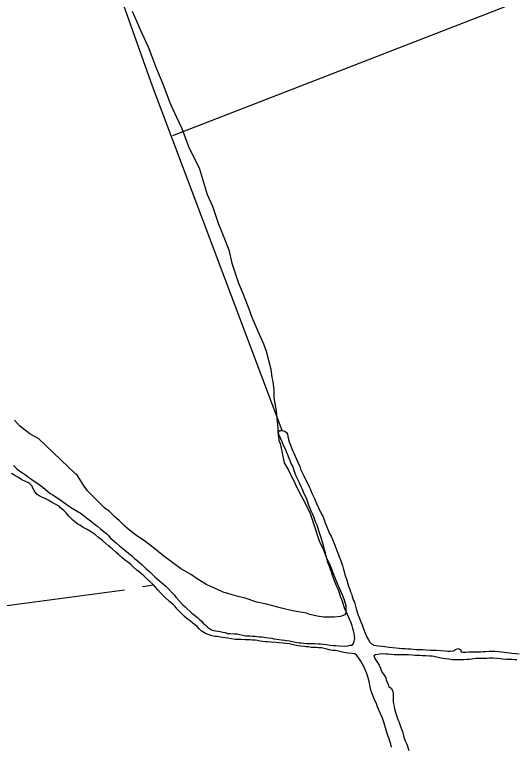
# Model space of a CAD drawing. Extents: x 3161564 to 3199464, y 849354 to 874788.
# Drawn here: x 3168628 to 3169375, y 856876 to 857963 of the extents above; entities that cross this region are included whole.
import ezdxf

# ---------------------------------------------------------------- set-up
doc = ezdxf.new("R2010")
doc.units = 0
for name, color, linetype in [('V-ROAD-CNTR', 7, 'Continuous'), ('V-SITE-VEGE', 7, 'Continuous'), ('V-TOPO-SHOR', 7, 'Continuous')]:
    doc.layers.add(name, color=color, linetype=linetype)

msp = doc.modelspace()

# ---------------------------------------------------------------- linework, layer by layer
at = {"layer": 'V-ROAD-CNTR'}
msp.add_spline([(3174399.9, 857841.7), (3174296.9, 857801.4), (3174229.2, 857773.6), (3174127.5, 857719.2), (3174052.2, 857685.1), (3173961.2, 857632.7), (3173863.1, 857577.3), (3173775.7, 857514.5), (3173667.4, 857438.2), (3173583.5, 857382.2), (3173466.3, 857293.8), (3173326.4, 857196.8), (3173208.2, 857103.9), (3173124.9, 857039.7), (3173062.4, 856997.7), (3173002.9, 856961.4), (3172942.7, 856940.3), (3172702.8, 856854.8), (3172485.5, 856781), (3172303, 856726.4), (3172035.6, 856644.2), (3171830.5, 856588.8), (3171569.6, 856517.3), (3171437, 856474.5), (3171336.5, 856417.2), (3171269.5, 856387.4), (3171165, 856328.6), (3171074.1, 856263.7), (3171010.5, 856202.1), (3170960, 856128.2), (3170908.2, 856036.2), (3170872.3, 855999.8), (3170841.7, 855977.7), (3170780.3, 855922.5), (3170678.8, 855863.9), (3170336.9, 855673.9), (3170028.9, 855496.6), (3169695.4, 855304.9), (3169594.2, 855246.1), (3169533.3, 855211.9), (3169509.6, 855185.9), (3169432.6, 855099.9), (3169242, 854873.8), (3169195.1, 854813.1)], degree=3, dxfattribs=at)
at = {"layer": 'V-SITE-VEGE'}
for p, q in [((3168802.9, 857968.7), (3168817.1, 857936.8)), ((3168817.1, 857936.8), (3168827.1, 857915.2)), ((3168827.1, 857915.2), (3168839.3, 857882.7)), ((3168839.3, 857882.7), (3168848.7, 857860.5)), ((3168848.7, 857860.5), (3168859.8, 857831.1)), ((3168859.8, 857831.1), (3168869.3, 857810.8)), ((3168869.3, 857810.8), (3168876.9, 857793.5)), ((3168876.9, 857793.5), (3168886.9, 857767.1)), ((3168886.9, 857767.1), (3168893.3, 857753.6)), ((3168893.3, 857753.6), (3168902.8, 857735.1)), ((3168902.8, 857735.1), (3168915, 857695.2)), ((3168915, 857695.2), (3168922.6, 857678)), ((3168922.6, 857678), (3168931.3, 857652.8)), ((3168931.3, 857652.8), (3168937.8, 857636.9)), ((3168937.8, 857636.9), (3168947.2, 857612.9)), ((3168947.2, 857612.9), (3168951.7, 857592.7)), ((3168951.7, 857592.7), (3168961.6, 857563.2)), ((3168961.6, 857563.2), (3168968.6, 857546.6)), ((3168968.6, 857546.6), (3168976.8, 857525.1)), ((3168976.8, 857525.1), (3168981.5, 857512.2)), ((3168981.5, 857512.2), (3168991.5, 857488.2)), ((3168991.5, 857488.2), (3168998.5, 857472.9)), ((3168998.5, 857472.9), (3169002.6, 857461.8)), ((3169002.6, 857461.8), (3169009.5, 857434.8)), ((3169009.5, 857434.8), (3169011.1, 857422.6)), ((3169011.1, 857422.6), (3169012.8, 857416.5)), ((3169012.8, 857416.5), (3169013.9, 857403.6)), ((3169013.9, 857403.6), (3169014.3, 857392)), ((3169014.3, 857392), (3169017.6, 857373)), ((3169017.6, 857373), (3169018.6, 857361.4)), ((3168635.1, 857350.7), (3168627.9, 857358.8)), ((3169018.6, 857361.4), (3169020.2, 857348)), ((3168650.8, 857338.3), (3168635.1, 857350.7)), ((3169020.2, 857348), (3169020.1, 857341.3)), ((3168664.1, 857331.3), (3168650.8, 857338.3)), ((3169020.1, 857341.3), (3169021.7, 857328.4)), ((3168718.8, 857279.1), (3168664.1, 857331.3)), ((3169021.7, 857328.4), (3169023.5, 857324.1)), ((3169023.5, 857324.1), (3169029.7, 857295.3)), ((3169029.7, 857295.3), (3169035.7, 857284.2)), ((3169035.7, 857284.2), (3169039.2, 857276.8)), ((3168720.6, 857277.9), (3168718.8, 857279.1)), ((3168726.5, 857268.6), (3168720.6, 857277.9)), ((3169039.2, 857276.8), (3169043.3, 857269.4)), ((3169043.3, 857269.4), (3169045.7, 857263.9)), ((3168731.3, 857260.6), (3168726.5, 857268.6)), ((3168736.7, 857253.8), (3168731.3, 857260.6)), ((3169045.7, 857263.9), (3169052.2, 857250.4)), ((3168752.9, 857237.1), (3168736.7, 857253.8)), ((3169052.2, 857250.4), (3169059.3, 857238)), ((3168761.9, 857228.4), (3168752.9, 857237.1)), ((3169059.3, 857238), (3169068.2, 857219.6)), ((3168769.1, 857222.8), (3168761.9, 857228.4)), ((3168777.5, 857214.1), (3168769.1, 857222.8)), ((3169068.2, 857219.6), (3169073.4, 857204.8)), ((3168783.5, 857209.1), (3168777.5, 857214.1)), ((3168791.9, 857201), (3168783.5, 857209.1)), ((3169073.4, 857204.8), (3169081.5, 857179.1)), ((3168799.2, 857194.8), (3168791.9, 857201)), ((3168808.2, 857187.9), (3168799.2, 857194.8)), ((3168823.3, 857177.3), (3168808.2, 857187.9)), ((3168834.1, 857169.2), (3168823.3, 857177.3)), ((3169081.5, 857179.1), (3169088, 857165.5)), ((3168850.4, 857156.1), (3168834.1, 857169.2)), ((3169088, 857165.5), (3169092.1, 857154.5)), ((3168863.7, 857146.1), (3168850.4, 857156.1)), ((3169092.1, 857154.5), (3169097.4, 857143.4)), ((3168875.1, 857138), (3168863.7, 857146.1)), ((3169097.4, 857143.4), (3169105.6, 857123.1)), ((3168891.4, 857128.5), (3168875.1, 857138)), ((3168899.9, 857122.3), (3168891.4, 857128.5)), ((3168914.4, 857113.5), (3168899.9, 857122.3)), ((3169105.6, 857123.1), (3169110.3, 857110.8)), ((3168924.7, 857109.1), (3168914.4, 857113.5)), ((3168938.6, 857102.7), (3168924.7, 857109.1)), ((3169110.3, 857110.8), (3169116.2, 857097.3)), ((3168947.1, 857100.1), (3168938.6, 857102.7)), ((3168961.1, 857096.2), (3168947.1, 857100.1)), ((3168971.4, 857093.6), (3168961.1, 857096.2)), ((3169116.2, 857097.3), (3169119.1, 857091.2)), ((3168989, 857087.8), (3168971.4, 857093.6)), ((3169003, 857084.5), (3168989, 857087.8)), ((3169025.5, 857078.7), (3169003, 857084.5)), ((3169119.1, 857091.2), (3169121.4, 857082.6)), ((3169041.9, 857074.7), (3169025.5, 857078.7)), ((3169062.6, 857071.3), (3169041.9, 857074.7)), ((3169121.4, 857082.6), (3169121.2, 857071)), ((3169067.5, 857069.4), (3169062.6, 857071.3)), ((3169078.4, 857066.8), (3169067.5, 857069.4)), ((3169088.2, 857065.4), (3169078.4, 857066.8)), ((3169104, 857065.2), (3169088.2, 857065.4)), ((3169113.2, 857066.2), (3169104, 857065.2)), ((3169120, 857068.6), (3169113.2, 857066.2)), ((3169121.2, 857071), (3169120, 857068.6))]:
    msp.add_line(p, q, dxfattribs=at)
at = {"layer": 'V-TOPO-SHOR'}
msp.add_line((3168818.3, 857110.9), (3168834.6, 857113.2), dxfattribs=at)
for points in [[(3169026.5, 857343.4), (3168833.4, 857857), (3168606, 858496.5), (3168566, 858626.2), (3168550.1, 858723.9), (3168346.7, 859228.4), (3168193.9, 859622.7), (3168133.5, 859853.6), (3168083.8, 859974.4), (3168016.3, 860173.4), (3167989.6, 860210)], [(3168863.6, 857783.3), (3169321.9, 857960.9), (3169575.9, 858060.4), (3170172.8, 858282.4)], [(3169046.1, 857279.4), (3169045, 857282.4), (3169043.9, 857285.3), (3169042.2, 857290.1), (3169040.1, 857294.3), (3169037.3, 857300.7), (3169035.9, 857304.4), (3169034.9, 857307.3), (3169033.1, 857311.5), (3169031.4, 857315.7), (3169028.7, 857321.1), (3169026.5, 857326.6), (3169024, 857332.3), (3169021.6, 857337.4), (3169020.4, 857340.4), (3169022.8, 857343.3), (3169026.5, 857343.4), (3169030.4, 857342.4), (3169033.1, 857340.7), (3169034.6, 857337.9), (3169035, 857334.7), (3169036, 857330.3), (3169037.1, 857326.5), (3169039.7, 857319.3), (3169040.8, 857316.2), (3169042.4, 857312.7), (3169043.7, 857309.8), (3169045.7, 857305.3), (3169049.8, 857296.3), (3169052.6, 857289.7), (3169054, 857285.8), (3169055.3, 857283.1), (3169058.9, 857275.8), (3169061.9, 857269.4), (3169063.6, 857266.2), (3169066.8, 857259.6), (3169068, 857256.6), (3169070.9, 857250.2), (3169072.9, 857246.3), (3169074.7, 857242), (3169077.6, 857234.9), (3169081.1, 857227), (3169085.2, 857218.9), (3169086.9, 857216), (3169087.9, 857213.1), (3169089.6, 857208.8), (3169090.7, 857205.7), (3169093.4, 857198.6), (3169097.7, 857189.1), (3169099.3, 857185.9), (3169101.9, 857180.2), (3169105.1, 857172.6), (3169107.6, 857165.8), (3169110, 857159.6), (3169111.6, 857155), (3169113.2, 857150.8), (3169116.5, 857142.2), (3169117.5, 857138.3), (3169118.6, 857134.7), (3169120.6, 857127.5), (3169122.8, 857120.2), (3169124.1, 857115), (3169125.3, 857111.4), (3169127.1, 857106.7), (3169128.2, 857103), (3169129.7, 857099.9), (3169131, 857096), (3169133, 857090.3), (3169134.1, 857087.4), (3169135.2, 857083.4), (3169136.7, 857077.6), (3169138.9, 857071.4), (3169139.8, 857068.2), (3169141, 857064.9), (3169143.7, 857058.2), (3169145.7, 857053.6), (3169147.4, 857049.1), (3169149.2, 857043.8), (3169150.6, 857040.6), (3169152.3, 857036.4), (3169155, 857031.5), (3169157.3, 857028.1), (3169159.8, 857025.6), (3169163.1, 857023.4), (3169169.8, 857022.5), (3169175.2, 857022.2), (3169179.6, 857021.7), (3169185.7, 857020.6), (3169190.9, 857019.8), (3169196.5, 857019.3), (3169200.9, 857018.8), (3169204.9, 857018.4), (3169209.5, 857018.4), (3169213.7, 857018.1), (3169217.8, 857017.9), (3169222, 857017.6), (3169226.2, 857017.1), (3169229.3, 857016.9), (3169235.5, 857016.9), (3169241.1, 857016.5), (3169247.3, 857016)], [(3168626.1, 857291.3), (3168630.7, 857286.7), (3168635.9, 857283), (3168639.8, 857280.3), (3168644, 857277.4), (3168648.7, 857273.7), (3168651.4, 857271.7), (3168654.1, 857270), (3168659.7, 857266.4), (3168669.8, 857259), (3168673.9, 857255.4), (3168676.7, 857252.9), (3168681, 857249.8), (3168684.8, 857247.5), (3168689.9, 857244.3), (3168695.3, 857240.4), (3168699.4, 857237.7), (3168704.4, 857234.1), (3168708.1, 857231.2), (3168711.4, 857229.2), (3168718.6, 857224.6), (3168722.8, 857222.1), (3168725.5, 857220.6), (3168732, 857216), (3168737, 857211.9), (3168741.1, 857208.7), (3168743.6, 857206.7), (3168748.2, 857203.1), (3168751.5, 857200.8), (3168755.9, 857197.1), (3168759, 857194.4), (3168765.2, 857189.3), (3168767.9, 857186.9), (3168770.4, 857183.7), (3168773.3, 857180.8), (3168776.2, 857178.6), (3168779.6, 857175.6), (3168784.3, 857171.4), (3168789.2, 857167.5), (3168794.7, 857162.9), (3168802.7, 857156.5), (3168806.7, 857152.9), (3168810.1, 857150.2), (3168813.8, 857146.8), (3168817.7, 857143.5), (3168823.3, 857138), (3168829.2, 857132.6), (3168831.5, 857130.6), (3168833.9, 857128.2), (3168837.3, 857125), (3168839.6, 857122.8), (3168843.9, 857119.3), (3168846.6, 857116.9), (3168850.3, 857113.7), (3168853, 857111.3), (3168857.5, 857106.9), (3168863.3, 857100.8), (3168866, 857098), (3168868.3, 857095.1), (3168873.4, 857089), (3168878.5, 857083.6), (3168882, 857080.6), (3168884.4, 857078), (3168888.8, 857074.3), (3168891.8, 857071.4), (3168895.8, 857068.4), (3168900.4, 857064.8), (3168902.9, 857062.3), (3168905.8, 857059.8), (3168908.8, 857056.5), (3168912, 857053.7), (3168915.3, 857050.5), (3168918.1, 857048.4), (3168921, 857046.4), (3168924, 857045.2), (3168927.4, 857044.7)], [(3168823.6, 857124), (3168820.6, 857126.7), (3168817.5, 857129.3), (3168814, 857132.1), (3168809.9, 857135.5), (3168805, 857139.9), (3168801.5, 857143), (3168795.9, 857147.5), (3168791.7, 857150.6), (3168787.6, 857154), (3168782.6, 857158.5), (3168778.7, 857162.1), (3168773.3, 857167), (3168768.2, 857171.2), (3168763.8, 857174.9), (3168758.9, 857179.3), (3168752.9, 857184.2), (3168748.6, 857187.8), (3168741.1, 857193), (3168735.8, 857196.1), (3168733.1, 857197.6), (3168730.2, 857199.1), (3168725.9, 857201.8), (3168722.1, 857203.9), (3168717.6, 857207.4), (3168714.9, 857209.9), (3168711.3, 857213.3), (3168708.8, 857216), (3168706.8, 857218.4), (3168704.8, 857220.9), (3168701.9, 857223.6), (3168696.3, 857228.4), (3168694.1, 857230.6), (3168687.2, 857234.3), (3168683, 857236.7), (3168677.7, 857239.5), (3168673.4, 857241.9), (3168669.3, 857243.8), (3168664.7, 857246.1), (3168661.5, 857248.3), (3168658.7, 857251.4), (3168657, 857254.1), (3168655.1, 857257.6), (3168654.1, 857260.5), (3168650.6, 857264.1), (3168647.5, 857265.9), (3168643.3, 857268.1), (3168638.8, 857270.1), (3168633.9, 857273.2), (3168628.5, 857276.6), (3168623.4, 857279.5)], [(3168927.4, 857044.7), (3168930.6, 857044.4), (3168934.3, 857044), (3168938.1, 857043), (3168941.8, 857042.2), (3168945.3, 857041.1), (3168949, 857040.8), (3168954.9, 857040.6), (3168959.5, 857040.4), (3168963.4, 857039.6), (3168968, 857038.4), (3168971.7, 857037.6), (3168975.6, 857037.4), (3168978.6, 857037.2), (3168982.3, 857036.9), (3168986.4, 857036.7), (3168992.4, 857036), (3168996.2, 857035.7), (3169002.2, 857035), (3169006.3, 857034.5), (3169010.9, 857033.8), (3169014.2, 857033.1), (3169018.5, 857032.3), (3169025.4, 857031.6), (3169030.3, 857031.1), (3169033.5, 857030.6), (3169037.4, 857029.9), (3169043.8, 857028.5), (3169051.6, 857027.2), (3169054.6, 857026.8), (3169058.8, 857026.3), (3169062.7, 857025.8), (3169066.6, 857025.8), (3169072.2, 857025.8), (3169075.4, 857025.8), (3169080.1, 857025.6), (3169083.7, 857025.5), (3169088, 857024.8), (3169093.1, 857024.3), (3169097.3, 857023.6), (3169102.7, 857023.1), (3169106.6, 857022.9), (3169111.4, 857022.6), (3169119.8, 857022.2), (3169124.2, 857022.6), (3169127.6, 857023.4), (3169130.8, 857023.6), (3169132.6, 857026.1), (3169134, 857029.3), (3169134.7, 857033.4), (3169133.8, 857041.1), (3169132.8, 857045), (3169132, 857048.2), (3169131, 857052.1), (3169129.1, 857056.7), (3169126.8, 857062.1), (3169124.2, 857068.3), (3169120, 857077.5), (3169118.7, 857080.7), (3169117.3, 857085.4), (3169116.5, 857088.6), (3169115.3, 857091.7), (3169113.6, 857095.9), (3169111.3, 857103), (3169108.7, 857109.1), (3169107.2, 857111.9), (3169104.5, 857119.4), (3169101.7, 857127.5), (3169099.8, 857132.7), (3169098.3, 857136.1), (3169097.3, 857139.3), (3169096.3, 857142.2), (3169094.7, 857146.7), (3169092.4, 857154.7), (3169091.7, 857157.7), (3169091, 857161.1), (3169089.5, 857166.3), (3169088.5, 857170.2), (3169087, 857175.6), (3169084, 857184.9), (3169082.6, 857189.5), (3169081.3, 857193.9), (3169078.4, 857202.5), (3169076.4, 857207.2), (3169075.2, 857210.3), (3169073.9, 857214.7), (3169072.3, 857218.4), (3169070, 857222.1), (3169067.1, 857229.7), (3169065.8, 857233.3), (3169064.8, 857236.5), (3169062.6, 857242.6), (3169058.9, 857250.2), (3169057.7, 857253.2), (3169056.2, 857256.3), (3169054.8, 857259.5), (3169053, 857263.9), (3169051.8, 857266.7), (3169049.9, 857270.4), (3169047.6, 857275.2), (3169046.1, 857279.4)], [(3169181.4, 856896.8), (3169180.3, 856900.4), (3169179.3, 856903.6), (3169178.3, 856907), (3169176, 856914.6), (3169171.6, 856924.5), (3169168.7, 856931.5), (3169167.5, 856934.7), (3169166.5, 856937.5), (3169164.3, 856941.9), (3169163, 856944.8), (3169159.9, 856952.6), (3169158.8, 856956.6), (3169157.6, 856961.2), (3169155.9, 856969.3), (3169154.6, 856974.9), (3169153.6, 856977.8), (3169152.5, 856981.5), (3169149.2, 856989.1), (3169147.5, 856992.5), (3169146, 856995.2), (3169143.6, 856999.7), (3169140.7, 857004.3), (3169137.9, 857008.2), (3169134.7, 857010.7), (3169130.9, 857011.2), (3169124.7, 857011.7), (3169121.3, 857012.1), (3169118.3, 857012.8), (3169112.2, 857014.1), (3169108.5, 857015), (3169105.3, 857015.3), (3169102.1, 857015.5), (3169098.3, 857016.2), (3169092.8, 857017.7), (3169088.9, 857018.7), (3169085.3, 857019.4), (3169080.8, 857019.7), (3169077.7, 857019.9), (3169073.3, 857020.1), (3169069.5, 857020.2), (3169065.7, 857020.9), (3169062.5, 857020.9), (3169059.3, 857021.4), (3169054.8, 857021.8), (3169050.2, 857022.6), (3169045.6, 857023.5), (3169037.5, 857025.3), (3169032.6, 857025.9), (3169027.9, 857026.5), (3169021.5, 857027.2), (3169017.1, 857027.6), (3169009.5, 857028.1), (3169004.8, 857028.4), (3169001.6, 857028.6), (3168997.3, 857029.1), (3168993.8, 857029.6), (3168989.6, 857030.3), (3168986.4, 857030.8), (3168982.5, 857031.1), (3168978.9, 857031.3), (3168975.2, 857031.5), (3168971.5, 857031.5), (3168965.1, 857031.7), (3168961, 857031.8), (3168956.5, 857032), (3168951.1, 857033), (3168945.8, 857033.7), (3168941.4, 857034.6), (3168937.9, 857034.9), (3168934.5, 857035.4), (3168929.6, 857036.2), (3168926.4, 857036.6), (3168921.7, 857037.4), (3168916.1, 857039.3), (3168912.5, 857041), (3168908.5, 857043.2), (3168906, 857045.1), (3168902.9, 857047.9), (3168899.7, 857051.1), (3168896, 857054.2), (3168893, 857056.7), (3168890.4, 857058.8), (3168888.1, 857060.6), (3168884.9, 857062.8), (3168881.1, 857066), (3168877.9, 857069.2), (3168874.7, 857072.5), (3168870.2, 857077.4), (3168867, 857081.1), (3168864.4, 857083.6), (3168858.9, 857088.5), (3168852.6, 857094.1), (3168850.3, 857096.5), (3168847.6, 857099.2), (3168845.4, 857101.4), (3168841.5, 857105.8), (3168837.6, 857110.2), (3168834.6, 857113.2), (3168830.2, 857117.3), (3168823.6, 857124)], [(3168791.6, 857105.6), (3168113.1, 857015), (3167862.6, 856983)], [(3169305.6, 857002.3), (3169302.2, 857002), (3169296.7, 857001.5), (3169292.8, 857001.8), (3169284.2, 857001.6), (3169279.6, 857001.8), (3169274.7, 857002.5), (3169269.5, 857003), (3169263.5, 857004.2), (3169256.8, 857005.7), (3169250.2, 857007.1), (3169246, 857007.2), (3169240.6, 857007.4), (3169235.8, 857007.6), (3169231.6, 857007.9), (3169227.9, 857008.1), (3169224.7, 857008.1), (3169220.8, 857008.6), (3169214.7, 857009.1), (3169208, 857009.1), (3169204.8, 857009), (3169200, 857009.1), (3169196.5, 857009.3), (3169193.4, 857009.3), (3169188.9, 857009.7), (3169184.2, 857010.2), (3169180.8, 857010.3), (3169176, 857010.5), (3169172.2, 857010.2), (3169168.8, 857009.8), (3169165.7, 857009.2), (3169163, 857007.8), (3169165.1, 857002.4), (3169168.3, 856997.5), (3169171, 856993.5), (3169173.2, 856989.4), (3169174, 856985.9), (3169175.9, 856982.1), (3169178.6, 856978.8), (3169180.7, 856975), (3169181.4, 856971.8), (3169184.3, 856964.9), (3169185.6, 856961.7), (3169189, 856959.5), (3169191.4, 856955.1), (3169192, 856950.4), (3169191.7, 856945.6), (3169191.9, 856939.2), (3169192.4, 856935.8), (3169193.2, 856932.3), (3169193.9, 856928.4), (3169195.7, 856921.6), (3169198.9, 856912.9), (3169200.1, 856909.8), (3169201.1, 856906.8), (3169202.1, 856903.9), (3169203.7, 856899.7), (3169205.8, 856894.8), (3169208, 856886.2), (3169209.9, 856880.9), (3169212.1, 856875.7), (3169215.1, 856866.6)], [(3169247.3, 857016), (3169250.9, 857015.9), (3169256.1, 857016), (3169262.7, 857015.5), (3169269.3, 857015), (3169273.4, 857014.7), (3169276.9, 857014.5), (3169281.5, 857015.2), (3169284.7, 857017), (3169288.1, 857018.7), (3169292.1, 857017.2), (3169293.1, 857013.8), (3169296.2, 857013.1), (3169300, 857013.1), (3169304.3, 857013.6), (3169308.2, 857013.6), (3169311.9, 857013.6), (3169316.3, 857013.6), (3169319.3, 857013.6), (3169322.3, 857013.6), (3169326.1, 857013.9), (3169329.9, 857014.1), (3169335, 857014.6), (3169338.1, 857014.6), (3169343.3, 857014.4), (3169348.9, 857014.1), (3169353.4, 857013.6), (3169357.7, 857013.1), (3169361.4, 857012.5), (3169365.4, 857011.9), (3169368.8, 857011.4), (3169374.9, 857011), (3169379.4, 857010.5)], [(3169376.1, 857001.6), (3169373, 857001.7), (3169368.6, 857001.9), (3169364.2, 857001.9), (3169361, 857002.2), (3169355.3, 857002.8), (3169351.7, 857003.1), (3169347, 857003.4), (3169340.4, 857003.9), (3169335.5, 857004), (3169331.5, 857003.6), (3169323.7, 857003.6), (3169319.8, 857003.6), (3169315.6, 857003.5), (3169305.6, 857002.3)], [(3169189.6, 856871.6), (3169188.4, 856875.7), (3169187.1, 856880.3), (3169185.7, 856883.8), (3169184.6, 856887.4), (3169181.4, 856896.8)]]:
    msp.add_lwpolyline(points, dxfattribs=at)

doc.saveas('drawing.dxf')
